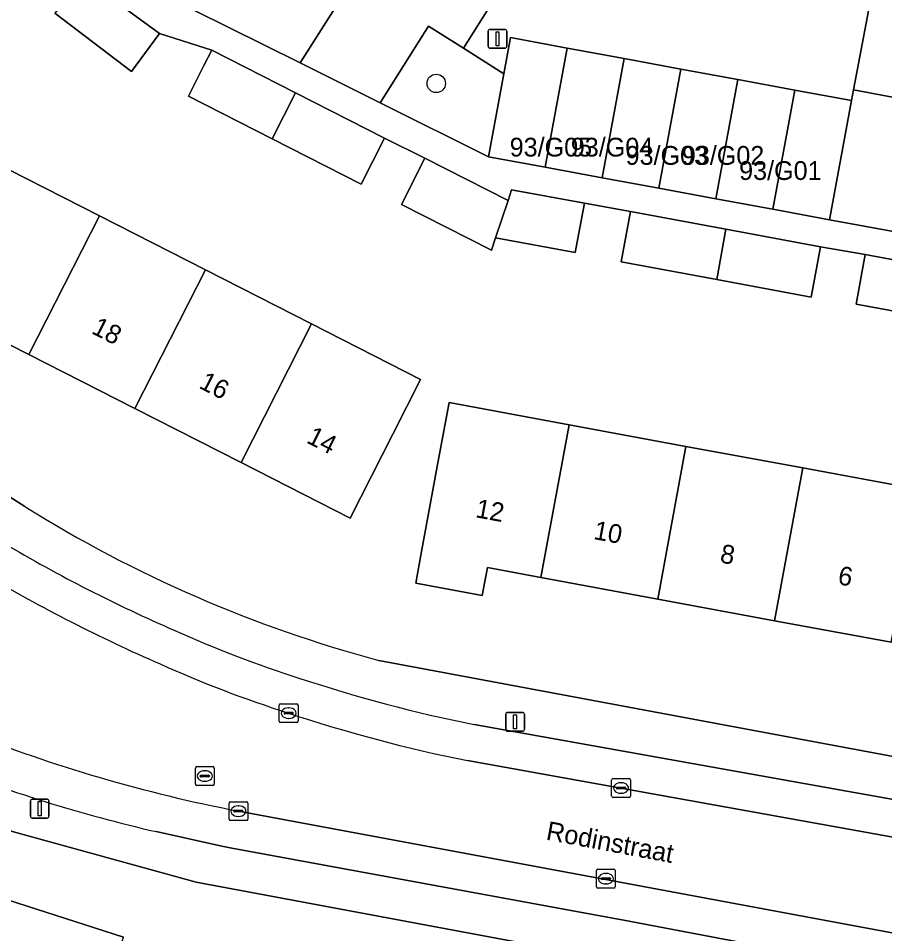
# Model space of a CAD drawing. Extents: x 160554 to 161248, y 385329 to 386506.
# Drawn here: x 161004.37 to 161050.48, y 385929.39 to 385978.1 of the extents above; entities that cross this region are included whole.
import ezdxf

# ---------------------------------------------------------------- set-up
doc = ezdxf.new("R2010")
doc.units = 0
for name, color, linetype in [('IMGEO_Boom', 7, 'Continuous'), ('IMGEO_Erf', 7, 'Continuous'), ('IMGEO_Kolk', 7, 'Continuous'), ('IMGEO_Lichtmast', 7, 'Continuous'), ('IMGEO_Openbare_ruimte_label', 7, 'Continuous'), ('IMGEO_Pand', 7, 'Continuous'), ('IMGEO_Pand_nummerreeks', 7, 'Continuous'), ('IMGEO_Parkeervlak_open', 7, 'Continuous'), ('IMGEO_Rijbaan_lokaal_open', 7, 'Continuous'), ('IMGEO_Rioolput', 7, 'Continuous'), ('IMGEO_Voetpad_gesloten', 7, 'Continuous'), ('IMGEO_Voetpad_open', 7, 'Continuous')]:
    doc.layers.add(name, color=color, linetype=linetype)

msp = doc.modelspace()

# ---------------------------------------------------------------- linework, layer by layer
at = {"layer": 'IMGEO_Boom'}
msp.add_circle((161026.612, 385974.634), 0.489, dxfattribs=at)
at = {"layer": 'IMGEO_Erf'}
for points in [[(161036.448, 385965.14), (161036.943, 385967.815), (161034.5, 385968.262), (161034.014, 385965.633), (161029.767, 385966.417), (161029.547, 385965.758), (161024.756, 385968.196), (161026.011, 385970.663), (161023.861, 385971.729), (161022.614, 385969.277), (161017.879, 385971.686), (161013.42, 385973.955), (161014.229, 385975.546), (161014.667, 385976.406), (161011.882, 385977.286), (161010.398, 385975.266), (161006.305, 385978.366)], [(160972.379, 385973.71), (161000, 385955.113), (161004.713, 385952.127)], [(161077.722, 385937.898), (161074.645, 385960.809), (161067.015, 385962.228), (161066.535, 385959.643), (161061.47, 385960.585), (161061.951, 385963.17), (161059.585, 385963.652), (161059.099, 385961.019), (161053.984, 385961.964), (161048.954, 385962.894), (161049.441, 385965.527), (161047.069, 385965.943), (161046.574, 385963.269), (161041.537, 385964.2), (161036.448, 385965.14)], [(161039.687, 385927.317), (161013.833, 385932.134), (161004.116, 385934.809), (161000, 385936.274), (160994.519, 385938.283), (160989.848, 385940.323), (160979.7, 385945.599), (160975.804, 385939.173), (160979.278, 385938.053), (160979.584, 385939.004), (160985.637, 385937.051), (160986.115, 385938.532), (160990.202, 385937.214), (160989.724, 385935.733), (160991.773, 385935.072), (160997.783, 385933.133), (161000, 385932.418), (161003.794, 385931.194), (161009.971, 385929.201)], [(161023.564, 385943.934), (161062.346, 385936.7), (161063.954, 385936.4), (161074.492, 385934.434)]]:
    msp.add_lwpolyline(points, dxfattribs=at)
for points in [[(161008.686, 385967.585), (161014.332, 385964.713), (161019.977, 385961.842), (161025.781, 385958.889), (161024.294, 385955.966), (161022.026, 385951.509), (161016.224, 385954.461), (161010.578, 385957.333), (161004.933, 385960.205), (161000, 385962.715), (160999.132, 385963.156), (161000, 385964.863), (161001.399, 385967.613), (161002.886, 385970.536)], [(161033.68, 385956.473), (161039.898, 385955.324), (161046.116, 385954.175), (161052.333, 385953.026), (161058.551, 385951.877), (161060.027, 385951.604), (161064.943, 385950.696), (161063.441, 385942.568), (161057.05, 385943.749), (161050.832, 385944.898), (161044.615, 385946.047), (161038.397, 385947.196), (161032.179, 385948.345), (161029.332, 385948.871), (161029.059, 385947.396), (161025.519, 385948.05), (161025.792, 385949.525), (161026.701, 385954.442), (161027.294, 385957.653)]]:
    msp.add_lwpolyline(points, close=True, dxfattribs=at)
msp.add_arc((161041.465, 386010.905), 69.322, 237.98357, 255.03508, dxfattribs=at)
at = {"layer": 'IMGEO_Kolk'}
for p, q in [((161018.33, 385941.628), (161019.182, 385941.628)), ((161018.255, 385940.702), (161018.255, 385941.554)), ((161018.514, 385941.122), (161018.514, 385941.134)), ((161018.952, 385941.085), (161018.554, 385941.085)), ((161018.557, 385941.171), (161018.955, 385941.171)), ((161018.743, 385941.408), (161018.768, 385941.408)), ((161018.998, 385941.134), (161018.998, 385941.122)), ((161019.256, 385941.554), (161019.256, 385940.702)), ((161019.182, 385940.628), (161018.33, 385940.628)), ((161018.766, 385940.848), (161018.741, 385940.848)), ((161035.948, 385936.718), (161035.948, 385937.57)), ((161036.023, 385937.644), (161036.875, 385937.644)), ((161036.25, 385937.187), (161036.648, 385937.187)), ((161036.436, 385937.424), (161036.461, 385937.424)), ((161036.949, 385937.57), (161036.949, 385936.718)), ((161036.207, 385937.138), (161036.207, 385937.15)), ((161036.645, 385937.101), (161036.247, 385937.101)), ((161036.459, 385936.864), (161036.434, 385936.864)), ((161036.691, 385937.15), (161036.691, 385937.138)), ((161015.584, 385935.487), (161015.584, 385936.339)), ((161015.659, 385936.413), (161016.511, 385936.413)), ((161016.585, 385936.339), (161016.585, 385935.487)), ((161036.875, 385936.644), (161036.023, 385936.644)), ((161015.843, 385935.907), (161015.843, 385935.919)), ((161016.281, 385935.87), (161015.883, 385935.87)), ((161015.886, 385935.956), (161016.284, 385935.956)), ((161016.072, 385936.193), (161016.097, 385936.193)), ((161016.327, 385935.919), (161016.327, 385935.907)), ((161016.511, 385935.413), (161015.659, 385935.413)), ((161016.095, 385935.633), (161016.07, 385935.633)), ((161035.215, 385932.82), (161036.067, 385932.82)), ((161035.14, 385931.894), (161035.14, 385932.746)), ((161035.399, 385932.314), (161035.399, 385932.326)), ((161035.442, 385932.363), (161035.84, 385932.363)), ((161035.628, 385932.6), (161035.653, 385932.6)), ((161035.883, 385932.326), (161035.883, 385932.314)), ((161036.141, 385932.746), (161036.141, 385931.894)), ((161035.837, 385932.277), (161035.439, 385932.277)), ((161035.651, 385932.04), (161035.626, 385932.04)), ((161036.067, 385931.82), (161035.215, 385931.82))]:
    msp.add_line(p, q, dxfattribs=at)
for points in [[(161018.33, 385941.628), (161019.182, 385941.628)], [(161018.255, 385940.702), (161018.255, 385941.554)], [(161019.256, 385941.554), (161019.256, 385940.702)], [(161019.182, 385940.628), (161018.33, 385940.628)], [(161035.948, 385936.718), (161035.948, 385937.57)], [(161036.023, 385937.644), (161036.875, 385937.644)], [(161036.949, 385937.57), (161036.949, 385936.718)], [(161015.584, 385935.487), (161015.584, 385936.339)], [(161015.659, 385936.413), (161016.511, 385936.413)], [(161016.585, 385936.339), (161016.585, 385935.487)], [(161036.875, 385936.644), (161036.023, 385936.644)], [(161016.511, 385935.413), (161015.659, 385935.413)], [(161035.215, 385932.82), (161036.067, 385932.82)], [(161035.14, 385931.894), (161035.14, 385932.746)], [(161036.141, 385932.746), (161036.141, 385931.894)], [(161036.067, 385931.82), (161035.215, 385931.82)]]:
    msp.add_lwpolyline(points, dxfattribs=at)
for centre, radius, start, end in [((161018.332, 385941.552), 0.0765, 91.552, 178.448), ((161018.332, 385941.552), 0.0765, 91.552, 178.448), ((161019.18, 385941.552), 0.0765, 1.552, 88.448), ((161019.18, 385941.552), 0.0765, 1.552, 88.448), ((161018.554, 385941.131), 0.0403, 85.8775, 175.7526), ((161018.551, 385941.121), 0.0366, 178.938, 274.7102), ((161018.955, 385941.128), 0.043, 264.8664, 352.4533), ((161018.959, 385941.133), 0.0386, 1.7309, 96.639), ((161018.332, 385940.704), 0.0765, 181.552, 268.448), ((161018.332, 385940.704), 0.0765, 181.552, 268.448), ((161019.18, 385940.704), 0.0765, 271.552, 358.448), ((161019.18, 385940.704), 0.0765, 271.552, 358.448), ((161036.025, 385937.568), 0.0765, 91.552, 178.448), ((161036.025, 385937.568), 0.0765, 91.552, 178.448), ((161036.247, 385937.147), 0.0403, 85.8775, 175.7526), ((161036.652, 385937.149), 0.0386, 1.7309, 96.639), ((161036.873, 385937.568), 0.0765, 1.552, 88.448), ((161036.873, 385937.568), 0.0765, 1.552, 88.448), ((161036.025, 385936.72), 0.0765, 181.552, 268.448), ((161036.025, 385936.72), 0.0765, 181.552, 268.448), ((161036.244, 385937.137), 0.0366, 178.938, 274.7102), ((161036.648, 385937.144), 0.043, 264.8664, 352.4533), ((161036.873, 385936.72), 0.0765, 271.552, 358.448), ((161036.873, 385936.72), 0.0765, 271.552, 358.448), ((161015.661, 385936.337), 0.0765, 91.552, 178.448), ((161015.661, 385936.337), 0.0765, 91.552, 178.448), ((161016.509, 385936.337), 0.0765, 1.552, 88.448), ((161016.509, 385936.337), 0.0765, 1.552, 88.448), ((161015.883, 385935.916), 0.0403, 85.8775, 175.7526), ((161015.88, 385935.906), 0.0366, 178.938, 274.7102), ((161016.284, 385935.913), 0.043, 264.8664, 352.4533), ((161016.288, 385935.918), 0.0386, 1.7309, 96.639), ((161015.661, 385935.489), 0.0765, 181.552, 268.448), ((161015.661, 385935.489), 0.0765, 181.552, 268.448), ((161016.509, 385935.489), 0.0765, 271.552, 358.448), ((161016.509, 385935.489), 0.0765, 271.552, 358.448), ((161035.217, 385932.744), 0.0765, 91.552, 178.448), ((161035.217, 385932.744), 0.0765, 91.552, 178.448), ((161036.065, 385932.744), 0.0765, 1.552, 88.448), ((161036.065, 385932.744), 0.0765, 1.552, 88.448), ((161035.439, 385932.323), 0.0403, 85.8775, 175.7526), ((161035.436, 385932.313), 0.0366, 178.938, 274.7102), ((161035.84, 385932.32), 0.043, 264.8664, 352.4533), ((161035.844, 385932.325), 0.0386, 1.7309, 96.639), ((161035.217, 385931.896), 0.0765, 181.552, 268.448), ((161035.217, 385931.896), 0.0765, 181.552, 268.448), ((161036.065, 385931.896), 0.0765, 271.552, 358.448), ((161036.065, 385931.896), 0.0765, 271.552, 358.448)]:
    msp.add_arc(centre, radius, start, end, dxfattribs=at)
for centre, major_axis, ratio, start_param, end_param in [((161018.742, 385941.128), (-0.387, 0.002), 0.722429, 4.712389, 7.853982), ((161018.767, 385941.128), (-0.39, 0.002), 0.717154, 1.570796, 4.712389), ((161036.435, 385937.144), (-0.387, 0.002), 0.722429, 4.712389, 7.853982), ((161036.46, 385937.144), (-0.39, 0.002), 0.717154, 1.570796, 4.712389), ((161016.071, 385935.913), (-0.387, 0.002), 0.722429, 4.712389, 7.853982), ((161016.096, 385935.913), (-0.39, 0.002), 0.717154, 1.570796, 4.712389), ((161035.627, 385932.32), (-0.387, 0.002), 0.722429, 4.712389, 7.853982), ((161035.652, 385932.32), (-0.39, 0.002), 0.717154, 1.570796, 4.712389)]:
    msp.add_ellipse(centre, major_axis=major_axis, ratio=ratio, start_param=start_param, end_param=end_param, dxfattribs=at)
at = {"layer": 'IMGEO_Lichtmast'}
for p, q in [((161029.376, 385976.612), (161029.376, 385977.412)), ((161029.376, 385977.412), (161029.376, 385976.612)), ((161029.476, 385977.512), (161030.266, 385977.512)), ((161030.266, 385977.512), (161029.476, 385977.512)), ((161030.366, 385977.412), (161030.366, 385976.612)), ((161030.366, 385976.612), (161030.366, 385977.412)), ((161030.266, 385976.512), (161029.476, 385976.512)), ((161029.476, 385976.512), (161030.266, 385976.512)), ((161030.411, 385941.165), (161031.201, 385941.165)), ((161031.201, 385941.165), (161030.411, 385941.165)), ((161030.311, 385940.265), (161030.311, 385941.065)), ((161030.311, 385941.065), (161030.311, 385940.265)), ((161031.301, 385941.065), (161031.301, 385940.265)), ((161031.301, 385940.265), (161031.301, 385941.065)), ((161031.201, 385940.165), (161030.411, 385940.165)), ((161030.411, 385940.165), (161031.201, 385940.165)), ((161005.01, 385935.644), (161005.01, 385936.444)), ((161005.01, 385936.444), (161005.01, 385935.644)), ((161005.11, 385936.544), (161005.9, 385936.544)), ((161005.9, 385936.544), (161005.11, 385936.544)), ((161006, 385936.444), (161006, 385935.644)), ((161006, 385935.644), (161006, 385936.444)), ((161005.9, 385935.544), (161005.11, 385935.544)), ((161005.11, 385935.544), (161005.9, 385935.544))]:
    msp.add_line(p, q, dxfattribs=at)
for points in [[(161029.796, 385977.387), (161029.946, 385977.387), (161029.946, 385976.637), (161029.796, 385976.637), (161029.796, 385977.387)], [(161030.731, 385941.04), (161030.881, 385941.04), (161030.881, 385940.29), (161030.731, 385940.29), (161030.731, 385941.04)], [(161005.43, 385936.419), (161005.58, 385936.419), (161005.58, 385935.669), (161005.43, 385935.669), (161005.43, 385936.419)]]:
    msp.add_lwpolyline(points, dxfattribs=at)
for centre, start, end in [((161029.476, 385977.412), 90, 180), ((161029.476, 385977.412), 90, 180), ((161030.266, 385977.412), 0, 90), ((161030.266, 385977.412), 360, 90), ((161029.476, 385976.612), 180, 270), ((161029.476, 385976.612), 180, 270), ((161030.266, 385976.612), 270, 0), ((161030.266, 385976.612), 270, 0), ((161030.411, 385941.065), 90, 180), ((161030.411, 385941.065), 90, 180), ((161031.201, 385941.065), 0, 90), ((161031.201, 385941.065), 360, 90), ((161030.411, 385940.265), 180, 270), ((161030.411, 385940.265), 180, 270), ((161031.201, 385940.265), 270, 0), ((161031.201, 385940.265), 270, 0), ((161005.11, 385936.444), 90, 180), ((161005.11, 385936.444), 90, 180), ((161005.9, 385936.444), 0, 90), ((161005.9, 385936.444), 360, 90), ((161005.11, 385935.644), 180, 270), ((161005.11, 385935.644), 180, 270), ((161005.9, 385935.644), 270, 0), ((161005.9, 385935.644), 270, 0)]:
    msp.add_arc(centre, 0.1, start, end, dxfattribs=at)
at = {"layer": 'IMGEO_Pand'}
for points in [[(161007.836, 385980.257), (161006.305, 385978.366), (161010.398, 385975.266), (161011.882, 385977.286)], [(161048.827, 385974.296), (161054.187, 385973.279), (161055.333, 385979.308), (161055.293, 385979.589), (161049.696, 385978.869)], [(161030.559, 385977.077), (161030.202, 385975.145), (161029.388, 385970.733), (161032.414, 385970.174), (161033.586, 385976.518)], [(161019.126, 385974.138), (161014.667, 385976.406), (161014.229, 385975.546), (161013.42, 385973.955), (161017.879, 385971.686)], [(161033.586, 385976.518), (161032.414, 385970.174), (161034.305, 385969.825), (161035.441, 385969.615), (161036.612, 385975.96)], [(161036.612, 385975.96), (161035.441, 385969.615), (161038.467, 385969.057), (161039.638, 385975.401)], [(161039.638, 385975.401), (161038.467, 385969.057), (161041.494, 385968.498), (161042.665, 385974.842)], [(161042.665, 385974.842), (161041.494, 385968.498), (161044.52, 385967.94), (161045.692, 385974.284)], [(161047.548, 385967.381), (161048.718, 385973.725), (161045.692, 385974.284), (161044.52, 385967.94)], [(161052.879, 385966.397), (161054.187, 385973.279), (161048.827, 385974.296), (161048.718, 385973.725), (161047.548, 385967.381)], [(161017.879, 385971.686), (161022.614, 385969.277), (161023.861, 385971.729), (161019.126, 385974.138)], [(161008.686, 385967.585), (161002.886, 385970.536), (161001.399, 385967.613), (161000, 385964.863), (160999.132, 385963.156), (161000, 385962.715), (161004.933, 385960.205)], [(161026.011, 385970.663), (161024.756, 385968.196), (161029.547, 385965.758), (161029.767, 385966.417), (161030.433, 385968.413)], [(161034.5, 385968.262), (161030.622, 385968.978), (161030.433, 385968.413), (161029.767, 385966.417), (161034.014, 385965.633)], [(161014.332, 385964.713), (161008.686, 385967.585), (161004.933, 385960.205), (161010.578, 385957.333)], [(161042.031, 385966.874), (161036.943, 385967.815), (161036.448, 385965.14), (161041.537, 385964.2)], [(161041.537, 385964.2), (161046.574, 385963.269), (161047.069, 385965.943), (161042.031, 385966.874)], [(161054.471, 385964.597), (161049.441, 385965.527), (161048.954, 385962.894), (161053.984, 385961.964)], [(161010.578, 385957.333), (161016.224, 385954.461), (161019.977, 385961.842), (161014.332, 385964.713)], [(161016.224, 385954.461), (161022.026, 385951.509), (161024.294, 385955.966), (161025.781, 385958.889), (161019.977, 385961.842)], [(161025.792, 385949.525), (161025.519, 385948.05), (161029.059, 385947.396), (161029.332, 385948.871), (161032.179, 385948.345), (161033.68, 385956.473), (161027.294, 385957.653), (161026.701, 385954.442)], [(161039.898, 385955.324), (161033.68, 385956.473), (161032.179, 385948.345), (161038.397, 385947.196)], [(161038.397, 385947.196), (161044.615, 385946.047), (161046.116, 385954.175), (161039.898, 385955.324)], [(161052.333, 385953.026), (161046.116, 385954.175), (161044.615, 385946.047), (161050.832, 385944.898)], [(161001.283, 385923.415), (161007.461, 385921.422), (161008.436, 385924.443), (161009.971, 385929.201), (161003.794, 385931.194)]]:
    msp.add_lwpolyline(points, close=True, dxfattribs=at)
at = {"layer": 'IMGEO_Parkeervlak_open'}
for points in [[(161032.442, 385996.293), (161019.362, 385975.725), (161023.629, 385973.601), (161026.208, 385977.691), (161028.054, 385976.511), (161030.635, 385980.609), (161028.881, 385981.746), (161031.813, 385986.345), (161033.603, 385985.194), (161036.209, 385989.28), (161034.444, 385990.41), (161036.297, 385993.354), (161035.482, 385993.862), (161032.617, 385995.626)], [(161059.612, 385934.962), (161053.33, 385936.099), (161028.631, 385940.519)], [(161028.282, 385938.604), (161062.837, 385932.388)], [(161064.497, 385926.9), (161016.089, 385935.913)], [(161011.71, 385934.821), (161015.193, 385934.044), (161015.726, 385933.938), (161036.684, 385930.088), (161041.921, 385929.099), (161045.553, 385928.412), (161056.458, 385926.352), (161060.361, 385925.626)]]:
    msp.add_lwpolyline(points, dxfattribs=at)
for centre, radius, start, end in [((161045.815, 386021.683), 83.045, 239.44492, 246.49682), ((161046.652, 386023.307), 86.816, 239.49922, 246.411), ((161038.477, 386002.912), 62.91, 245.8074, 252.30563), ((161039.17, 386004.728), 66.797, 245.91547, 252.20158), ((161044.257, 386018.18), 79.217, 251.67909, 258.62347), ((161044.383, 386018.65), 81.65, 251.7048, 258.62704), ((161031.746, 386016.467), 82.062, 248.41375, 259.00106), ((161030.553, 386016.225), 83.556, 248.55162, 256.96669)]:
    msp.add_arc(centre, radius, start, end, dxfattribs=at)
at = {"layer": 'IMGEO_Rijbaan_lokaal_open'}
for points in [[(161051.352, 386043.836), (161036.421, 386023.828), (161035.801, 386021.883), (161034.022, 386019.52), (161038.709, 386016.065), (161036.913, 386013.628), (161035.117, 386011.191), (161033.321, 386008.753), (161031.525, 386006.316), (161029.729, 386003.879), (161027.933, 386001.442), (161026.871, 386000), (161026.137, 385999.004), (161024.341, 385996.567), (161022.545, 385994.13), (161020.75, 385991.692), (161018.954, 385989.255), (161017.158, 385986.818), (161015.362, 385984.381), (161013.566, 385981.943), (161011.77, 385979.506), (161019.362, 385975.725), (161032.442, 385996.293), (161034.254, 385999.08)], [(161030.635, 385980.609), (161028.054, 385976.511), (161030.202, 385975.145), (161030.559, 385977.077), (161033.586, 385976.518), (161036.612, 385975.96), (161039.638, 385975.401), (161042.665, 385974.842), (161045.692, 385974.284), (161048.718, 385973.725), (161048.827, 385974.296), (161049.696, 385978.869)], [(161076.377, 385929.773), (161071.753, 385930.613), (161063.372, 385932.292), (161062.837, 385932.388), (161028.282, 385938.604)], [(161016.089, 385935.913), (161064.497, 385926.9), (161068.716, 385926.115), (161071.268, 385925.577)]]:
    msp.add_lwpolyline(points, dxfattribs=at)
for centre, radius, start, end in [((161046.652, 386023.307), 86.816, 239.49922, 246.411), ((161039.17, 386004.728), 66.797, 245.91547, 252.20158), ((161044.383, 386018.65), 81.65, 251.7048, 258.62704), ((161031.746, 386016.467), 82.062, 248.41375, 259.00106)]:
    msp.add_arc(centre, radius, start, end, dxfattribs=at)
at = {"layer": 'IMGEO_Rioolput'}
for p, q in [((161013.794, 385937.355), (161013.794, 385938.207)), ((161013.869, 385938.281), (161014.721, 385938.281)), ((161014.795, 385938.207), (161014.795, 385937.355)), ((161014.053, 385937.775), (161014.053, 385937.787)), ((161014.491, 385937.738), (161014.093, 385937.738)), ((161014.096, 385937.824), (161014.494, 385937.824)), ((161014.282, 385938.061), (161014.307, 385938.061)), ((161014.537, 385937.787), (161014.537, 385937.775)), ((161014.721, 385937.281), (161013.869, 385937.281)), ((161014.305, 385937.501), (161014.28, 385937.501))]:
    msp.add_line(p, q, dxfattribs=at)
for points in [[(161013.794, 385937.355), (161013.794, 385938.207)], [(161013.869, 385938.281), (161014.721, 385938.281)], [(161014.795, 385938.207), (161014.795, 385937.355)], [(161014.721, 385937.281), (161013.869, 385937.281)]]:
    msp.add_lwpolyline(points, dxfattribs=at)
for centre, radius, start, end in [((161013.871, 385938.205), 0.0765, 91.552, 178.448), ((161013.871, 385938.205), 0.0765, 91.552, 178.448), ((161014.719, 385938.205), 0.0765, 1.552, 88.448), ((161014.719, 385938.205), 0.0765, 1.552, 88.448), ((161014.093, 385937.784), 0.0403, 85.8775, 175.7526), ((161014.09, 385937.774), 0.0366, 178.938, 274.7102), ((161014.494, 385937.781), 0.043, 264.8664, 352.4533), ((161014.498, 385937.786), 0.0386, 1.7309, 96.639), ((161013.871, 385937.357), 0.0765, 181.552, 268.448), ((161013.871, 385937.357), 0.0765, 181.552, 268.448), ((161014.719, 385937.357), 0.0765, 271.552, 358.448), ((161014.719, 385937.357), 0.0765, 271.552, 358.448)]:
    msp.add_arc(centre, radius, start, end, dxfattribs=at)
for centre, major_axis, ratio, start_param, end_param in [((161014.281, 385937.781), (-0.387, 0.002), 0.722429, 4.712389, 7.853982), ((161014.306, 385937.781), (-0.39, 0.002), 0.717154, 1.570796, 4.712389)]:
    msp.add_ellipse(centre, major_axis=major_axis, ratio=ratio, start_param=start_param, end_param=end_param, dxfattribs=at)
at = {"layer": 'IMGEO_Voetpad_gesloten'}
for points in [[(161007.836, 385980.257), (161011.882, 385977.286), (161014.667, 385976.406), (161019.126, 385974.138), (161023.861, 385971.729), (161026.011, 385970.663), (161030.433, 385968.413), (161030.622, 385968.978), (161034.5, 385968.262), (161036.943, 385967.815), (161042.031, 385966.874), (161047.069, 385965.943), (161049.441, 385965.527), (161054.471, 385964.597)], [(161052.879, 385966.397), (161047.548, 385967.381), (161044.52, 385967.94), (161041.494, 385968.498), (161038.467, 385969.057), (161035.441, 385969.615), (161034.305, 385969.825), (161032.414, 385970.174), (161029.388, 385970.733), (161023.629, 385973.601), (161019.362, 385975.725), (161011.77, 385979.506)]]:
    msp.add_lwpolyline(points, dxfattribs=at)
at = {"layer": 'IMGEO_Voetpad_open'}
msp.add_lwpolyline([(161023.629, 385973.601), (161029.388, 385970.733), (161030.202, 385975.145), (161028.054, 385976.511), (161026.208, 385977.691)], close=True, dxfattribs=at)
for points in [[(161004.713, 385952.127), (161000, 385955.113), (160972.379, 385973.71), (160969.082, 385970.686), (160972.428, 385968.474), (160973.667, 385967.66)], [(160982.03, 385947.85), (160981.668, 385948.06), (160982.22, 385949.007), (160980.615, 385949.954), (160977.702, 385951.784), (160968.73, 385957.423), (160962.97, 385961.044), (160961.089, 385959.583), (160963.967, 385957.794), (160970.67, 385953.594), (160971.146, 385953.29), (160976.362, 385949.968), (160976.632, 385949.796), (160979.499, 385947.991), (160978.49, 385946.347), (160979.7, 385945.599), (160989.848, 385940.323), (160994.519, 385938.283), (161000, 385936.274), (161004.116, 385934.809), (161013.833, 385932.134), (161039.687, 385927.317)], [(161074.492, 385934.434), (161063.954, 385936.4), (161062.346, 385936.7), (161023.564, 385943.934)], [(161028.631, 385940.519), (161053.33, 385936.099), (161059.612, 385934.962)], [(161060.361, 385925.626), (161056.458, 385926.352), (161045.553, 385928.412), (161041.921, 385929.099), (161036.684, 385930.088), (161015.726, 385933.938), (161015.193, 385934.044), (161011.71, 385934.821)]]:
    msp.add_lwpolyline(points, dxfattribs=at)
for centre, radius, start, end in [((161041.465, 386010.905), 69.322, 237.98357, 255.03508), ((161045.815, 386021.683), 83.045, 239.44492, 246.49682), ((161038.477, 386002.912), 62.91, 245.8074, 252.30563), ((161044.257, 386018.18), 79.217, 251.67909, 258.62347), ((161030.553, 386016.225), 83.556, 248.55162, 256.96669)]:
    msp.add_arc(centre, radius, start, end, dxfattribs=at)

# ---------------------------------------------------------------- texts
at = {"layer": 'IMGEO_Openbare_ruimte_label'}
msp.add_text('Rodinstraat', height=1, rotation=349.4543, dxfattribs=at).set_placement((161032.414, 385934.402))
at = {"layer": 'IMGEO_Pand_nummerreeks'}
for s, p in [('93/G05', (161030.521, 385970.745)), ('93/G04', (161033.774, 385970.745)), ('93/G03', (161036.691, 385970.306)), ('93/G02', (161039.685, 385970.306)), ('93/G01', (161042.733, 385969.5))]:
    msp.add_text(s, height=1, dxfattribs=at).set_placement(p)
for s, rotation, p in [('18', 333.0347, (161008.207, 385961.366)), ('16', 333.0347, (161013.928, 385958.457)), ('14', 333.0347, (161019.651, 385955.545)), ('12', 349.5306, (161028.661, 385951.558)), ('10', 349.5306, (161034.942, 385950.397)), ('8', 349.5306, (161041.671, 385949.154)), ('6', 349.5306, (161047.942, 385947.994))]:
    msp.add_text(s, height=1, rotation=rotation, dxfattribs=at).set_placement(p)

doc.saveas('drawing.dxf')
